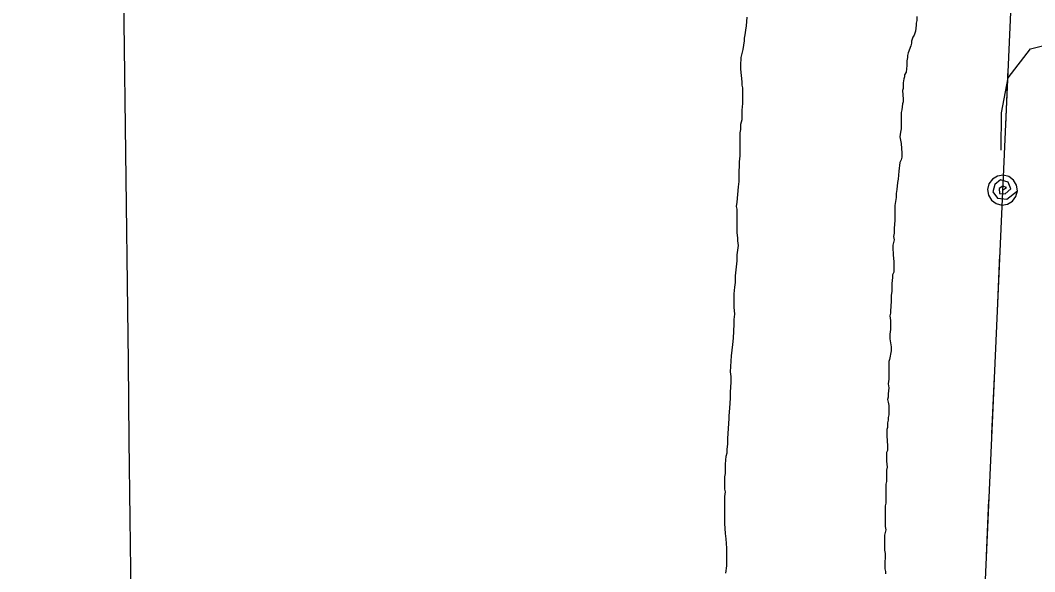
# Model space of a CAD drawing. Extents: x 3683402 to 3721514, y 487807 to 513565.
# Drawn here: x 3698009 to 3698620, y 505715 to 506048 of the extents above; entities that cross this region are included whole.
import ezdxf

# ---------------------------------------------------------------- set-up
doc = ezdxf.new("R2010")
doc.units = 0
for name, color, linetype in [('V-GRID-MAJR', 7, 'Continuous'), ('V-ROAD-CNTR', 7, 'Continuous'), ('V-TOPO-SHOR', 7, 'Continuous'), ('V-UTIL-LINE', 7, 'Continuous')]:
    doc.layers.add(name, color=color, linetype=linetype)

msp = doc.modelspace()

# ---------------------------------------------------------------- linework, layer by layer
at = {"layer": 'V-GRID-MAJR'}
msp.add_spline([(3698217.9, 493344.79), (3698148.29, 499402.23), (3698078.65, 505462.75), (3698009.01, 511523.29), (3698008.98, 511526.36)], degree=3, dxfattribs=at)
at = {"layer": 'V-ROAD-CNTR'}
msp.add_lwpolyline([(3698600.19, 505969.24), (3698600.41, 505991.69), (3698604.46, 506012.82), (3698617.81, 506030.4), (3698639.43, 506035.85), (3698668.93, 506037.69), (3698716.58, 506037.23), (3698825.81, 506029.47), (3699006.57, 506025.49), (3699294.43, 506010.31), (3699602.78, 506000.14), (3699904.88, 505986.81), (3700158.14, 505981.14), (3700336.96, 505969.74), (3700393.8, 505968.7), (3700441.78, 505968.73), (3700471.04, 505967.91), (3700490.9, 505961.2), (3700500.74, 505946.33), (3700503.83, 505938.39)], dxfattribs=at)
at = {"layer": 'V-TOPO-SHOR'}
for points in [[(3698441.84, 505911.76), (3698441.44, 505914.6), (3698441.45, 505916.22), (3698441.05, 505919.48), (3698441.06, 505922.32), (3698441.09, 505933.69), (3698440.69, 505935.31), (3698441.11, 505937.75), (3698441.95, 505947.08), (3698442.36, 505950.33), (3698442.38, 505955.2), (3698442.39, 505960.89), (3698442.4, 505962.11), (3698442.81, 505965.76), (3698442.83, 505972.26), (3698442.86, 505979.56), (3698443.27, 505981.59), (3698443.28, 505984.84), (3698444.1, 505987.68), (3698444.12, 505993.36), (3698444.54, 505997.42), (3698444.56, 506005.55), (3698444.56, 506006.76), (3698444.16, 506008.39), (3698444.17, 506010.42), (3698443.38, 506018.14), (3698443.39, 506021.38), (3698443.4, 506023.82), (3698443.4, 506025.04), (3698444.63, 506029.91), (3698445.46, 506035.18), (3698445.47, 506036.81), (3698445.88, 506038.84), (3698446.29, 506041.68), (3698446.71, 506044.11), (3698447.13, 506049.39)], [(3698444.17, 506010.42), (3698443.38, 506018.14), (3698443.39, 506021.38), (3698443.4, 506023.82), (3698443.4, 506025.04), (3698444.63, 506029.91), (3698445.46, 506035.18), (3698445.47, 506036.81), (3698445.88, 506038.84), (3698446.29, 506041.68), (3698446.71, 506044.11), (3698447.13, 506049.39)], [(3698549.45, 506049.89), (3698549.45, 506047.45), (3698549.03, 506045.83), (3698549.03, 506044.61), (3698548.62, 506040.96), (3698547.79, 506038.53), (3698546.98, 506037.31), (3698546.16, 506034.88), (3698546.16, 506033.66), (3698545.74, 506032.04), (3698544.11, 506027.98), (3698543.7, 506026.36), (3698543.69, 506025.14), (3698543.28, 506023.11), (3698543.27, 506020.27), (3698542.85, 506016.21), (3698542.04, 506014.59), (3698542.03, 506013.37), (3698541.62, 506012.15), (3698541.21, 506009.72), (3698541.21, 506008.5), (3698541.2, 506006.47), (3698540.79, 506005.25)], [(3698549.45, 506049.89), (3698549.45, 506047.45), (3698549.03, 506045.83), (3698549.03, 506044.61), (3698548.62, 506040.96), (3698547.79, 506038.53), (3698546.98, 506037.31), (3698546.16, 506034.88), (3698546.16, 506033.66), (3698545.74, 506032.04), (3698544.11, 506027.98), (3698543.7, 506026.36), (3698543.69, 506025.14), (3698543.28, 506023.11), (3698543.27, 506020.27), (3698542.85, 506016.21), (3698542.04, 506014.59), (3698542.03, 506013.37), (3698541.62, 506012.15), (3698541.21, 506009.72), (3698541.21, 506008.5), (3698541.2, 506006.47), (3698540.79, 506005.25), (3698541.18, 505999.97), (3698541.18, 505998.35)], [(3698434.33, 505714.04), (3698434.76, 505718.5), (3698434.76, 505721.75), (3698434.78, 505727.03), (3698434.79, 505729.06), (3698434.4, 505734.75), (3698434, 505737.99), (3698433.61, 505744.09), (3698433.63, 505748.96), (3698433.64, 505752.21), (3698433.66, 505760.33), (3698434.08, 505763.17), (3698433.68, 505764.79), (3698433.7, 505770.48), (3698433.7, 505772.11), (3698434.11, 505774.13), (3698434.13, 505779.82), (3698434.55, 505784.69), (3698434.96, 505786.72), (3698434.97, 505788.75), (3698435.39, 505791.99), (3698435.4, 505795.24), (3698436.24, 505807.42), (3698436.25, 505809.05), (3698436.67, 505813.51), (3698437.09, 505819.6), (3698437.1, 505823.26), (3698437.53, 505829.34), (3698437.53, 505830.56), (3698437.54, 505832.59), (3698437.14, 505835.44), (3698437.58, 505845.18), (3698438.41, 505852.08), (3698438.83, 505855.73), (3698439.26, 505864.26), (3698439.27, 505867.1), (3698439.68, 505870.35), (3698439.29, 505874.41), (3698439.31, 505882.53), (3698439.73, 505886.59), (3698440.15, 505889.43), (3698440.16, 505893.49), (3698441, 505902.42), (3698441, 505904.04), (3698441.01, 505906.08), (3698441.84, 505911.76), (3698441.44, 505914.6), (3698441.45, 505916.22), (3698441.05, 505919.48), (3698441.06, 505922.32), (3698441.09, 505933.69), (3698440.69, 505935.31), (3698441.11, 505937.75), (3698441.95, 505947.08), (3698442.36, 505950.33), (3698442.38, 505955.2), (3698442.39, 505960.89), (3698442.4, 505962.11), (3698442.81, 505965.76), (3698442.83, 505972.26), (3698442.86, 505979.56), (3698443.27, 505981.59), (3698443.28, 505984.84), (3698444.1, 505987.68), (3698444.12, 505993.36), (3698444.54, 505997.42), (3698444.56, 506005.55), (3698444.56, 506006.76), (3698444.16, 506008.39), (3698444.17, 506010.42)], [(3698540.79, 506005.25), (3698541.18, 505999.97), (3698541.18, 505998.35), (3698540.77, 505997.13), (3698540.35, 505993.48), (3698539.94, 505991.86), (3698539.93, 505990.64), (3698539.92, 505986.98), (3698539.91, 505982.11), (3698539.5, 505980.08), (3698539.08, 505977.24), (3698539.88, 505973.18), (3698540.27, 505967.49), (3698540.26, 505965.06), (3698539.85, 505963.43), (3698539.03, 505961.81), (3698538.61, 505956.53), (3698538.19, 505951.66), (3698537.78, 505949.63), (3698537.36, 505945.57), (3698536.95, 505943.14), (3698536.94, 505940.7), (3698536.11, 505935.83), (3698536.1, 505933.4), (3698536.1, 505930.55), (3698536.09, 505929.34), (3698536.09, 505926.9), (3698535.67, 505922.03), (3698535.66, 505919.19), (3698535.24, 505917.16), (3698535.65, 505915.13), (3698534.82, 505911.88), (3698534.82, 505910.66), (3698535.21, 505905.79), (3698535.61, 505902.13), (3698535.6, 505899.7), (3698535.59, 505896.85), (3698535.58, 505895.64), (3698534.77, 505894.02), (3698534.76, 505892.39), (3698534.35, 505888.74), (3698534.34, 505885.9), (3698534.33, 505883.87), (3698533.92, 505881.84), (3698533.91, 505878.18), (3698533.48, 505872.09), (3698533.48, 505870.88), (3698533.07, 505869.25), (3698533.47, 505866.41), (3698533.46, 505865.19), (3698533.46, 505862.75), (3698533.45, 505861.13), (3698533.04, 505858.29), (3698533.02, 505855.45), (3698533.82, 505850.57), (3698533.82, 505848.14), (3698532.99, 505842.86), (3698532.58, 505841.64), (3698532.56, 505836.77), (3698532.56, 505834.33), (3698532.55, 505832.3), (3698532.55, 505831.09), (3698532.13, 505828.24), (3698532.53, 505825.81), (3698532.11, 505822.15), (3698532.11, 505820.12), (3698531.7, 505818.91), (3698532.1, 505817.28), (3698532.5, 505815.25), (3698532.5, 505814.03), (3698532.48, 505809.57), (3698532.07, 505807.94), (3698532.06, 505806.32), (3698531.65, 505804.7), (3698531.65, 505801.85), (3698531.23, 505800.64), (3698531.23, 505799.01), (3698531.23, 505796.98), (3698531.61, 505790.89), (3698531.6, 505788.05), (3698531.19, 505786.83), (3698531.19, 505785.21), (3698531.18, 505783.58), (3698531.18, 505781.55), (3698531.57, 505777.9), (3698531.16, 505776.27), (3698531.16, 505774.65), (3698531.14, 505770.59), (3698531.14, 505769.37), (3698530.73, 505767.75), (3698530.72, 505765.31), (3698530.71, 505760.85), (3698530.7, 505756.38), (3698530.29, 505754.76), (3698530.27, 505750.7), (3698530.26, 505746.64), (3698530.25, 505742.17), (3698530.65, 505740.14), (3698529.82, 505736.89), (3698529.8, 505729.18), (3698529.8, 505727.96)], [(3698541.18, 505998.35), (3698540.77, 505997.13), (3698540.35, 505993.48), (3698539.94, 505991.86), (3698539.93, 505990.64), (3698539.92, 505986.98), (3698539.91, 505982.11), (3698539.5, 505980.08), (3698539.08, 505977.24), (3698539.88, 505973.18), (3698540.27, 505967.49), (3698540.26, 505965.06), (3698539.85, 505963.43), (3698539.03, 505961.81), (3698538.61, 505956.53), (3698538.19, 505951.66), (3698537.78, 505949.63), (3698537.36, 505945.57), (3698536.95, 505943.14), (3698536.94, 505940.7), (3698536.11, 505935.83), (3698536.1, 505933.4), (3698536.1, 505930.55), (3698536.09, 505929.34), (3698536.09, 505926.9), (3698535.67, 505922.03), (3698535.66, 505919.19), (3698535.24, 505917.16), (3698535.65, 505915.13), (3698534.82, 505911.88), (3698534.82, 505910.66), (3698535.21, 505905.79), (3698535.61, 505902.13), (3698535.6, 505899.7), (3698535.59, 505896.85), (3698535.58, 505895.64), (3698534.77, 505894.02), (3698534.76, 505892.39), (3698534.35, 505888.74), (3698534.34, 505885.9), (3698534.33, 505883.87), (3698533.92, 505881.84), (3698533.91, 505878.18), (3698533.48, 505872.09), (3698533.48, 505870.88), (3698533.07, 505869.25), (3698533.47, 505866.41), (3698533.46, 505865.19), (3698533.46, 505862.75), (3698533.45, 505861.13), (3698533.04, 505858.29), (3698533.02, 505855.45), (3698533.82, 505850.57), (3698533.82, 505848.14), (3698532.99, 505842.86), (3698532.58, 505841.64), (3698532.56, 505836.77), (3698532.56, 505834.33), (3698532.55, 505832.3), (3698532.55, 505831.09), (3698532.13, 505828.24), (3698532.53, 505825.81), (3698532.11, 505822.15), (3698532.11, 505820.12), (3698531.7, 505818.91), (3698532.1, 505817.28), (3698532.5, 505815.25), (3698532.5, 505814.03), (3698532.48, 505809.57), (3698532.07, 505807.94), (3698532.06, 505806.32), (3698531.65, 505804.7), (3698531.65, 505801.85), (3698531.23, 505800.64), (3698531.23, 505799.01), (3698531.23, 505796.98), (3698531.61, 505790.89), (3698531.6, 505788.05), (3698531.19, 505786.83), (3698531.19, 505785.21), (3698531.18, 505783.58), (3698531.18, 505781.55), (3698531.57, 505777.9), (3698531.16, 505776.27), (3698531.16, 505774.65), (3698531.14, 505770.59), (3698531.14, 505769.37), (3698530.73, 505767.75), (3698530.72, 505765.31), (3698530.71, 505760.85), (3698530.7, 505756.38), (3698530.29, 505754.76), (3698530.27, 505750.7), (3698530.26, 505746.64), (3698530.25, 505742.17), (3698530.65, 505740.14), (3698529.82, 505736.89), (3698529.8, 505729.18), (3698529.8, 505727.96), (3698530.2, 505725.93), (3698530.17, 505718.21)], [(3698434.33, 505714.04), (3698434.76, 505718.5), (3698434.76, 505721.75), (3698434.78, 505727.03), (3698434.79, 505729.06), (3698434.4, 505734.75), (3698434, 505737.99), (3698433.61, 505744.09), (3698433.63, 505748.96), (3698433.64, 505752.21), (3698433.66, 505760.33), (3698434.08, 505763.17), (3698433.68, 505764.79), (3698433.7, 505770.48), (3698433.7, 505772.11), (3698434.11, 505774.13), (3698434.13, 505779.82), (3698434.55, 505784.69), (3698434.96, 505786.72), (3698434.97, 505788.75), (3698435.39, 505791.99), (3698435.4, 505795.24), (3698436.24, 505807.42), (3698436.25, 505809.05), (3698436.67, 505813.51), (3698437.09, 505819.6), (3698437.1, 505823.26), (3698437.53, 505829.34), (3698437.53, 505830.56), (3698437.54, 505832.59), (3698437.14, 505835.44), (3698437.58, 505845.18), (3698438.41, 505852.08), (3698438.83, 505855.73), (3698439.26, 505864.26), (3698439.27, 505867.1), (3698439.68, 505870.35), (3698439.29, 505874.41), (3698439.31, 505882.53), (3698439.73, 505886.59), (3698440.15, 505889.43), (3698440.16, 505893.49), (3698441, 505902.42), (3698441, 505904.04), (3698441.01, 505906.08), (3698441.84, 505911.76)], [(3698529.8, 505727.96), (3698530.2, 505725.93), (3698530.17, 505718.21), (3698530.17, 505716.59), (3698530.57, 505714.97), (3698530.57, 505713.75)], [(3698530.17, 505718.21), (3698530.17, 505716.59), (3698530.57, 505714.97), (3698530.57, 505713.75)]]:
    msp.add_lwpolyline(points, dxfattribs=at)
at = {"layer": 'V-UTIL-LINE'}
for points in [[(3699011.47, 506354.43), (3698619.82, 506367.8), (3698577.08, 505408.41), (3698505.81, 504199.63)], [(3698604.24, 506018.03), (3698602.73, 505984.06)], [(3698600.99, 505945.1), (3698603.42, 505946.63), (3698601.28, 505947.54), (3698598.99, 505946.02), (3698599.19, 505943.09), (3698602.57, 505942.78), (3698606.1, 505945.86), (3698604.5, 505949.82), (3698599.88, 505951.32), (3698596.35, 505948.4), (3698595.18, 505944.08), (3698598.09, 505940.23), (3698603.56, 505939.66), (3698609.98, 505944.7), (3698609.45, 505948.17), (3698607.63, 505951.17), (3698604.8, 505953.25), (3698601.39, 505954.09), (3698597.92, 505953.56), (3698594.91, 505951.74), (3698592.83, 505948.91), (3698592, 505945.5), (3698592.53, 505942.03), (3698594.35, 505939.03), (3698597.18, 505936.95), (3698600.59, 505936.11), (3698604.06, 505936.64), (3698607.06, 505938.46), (3698609.14, 505941.29), (3698609.98, 505944.7)], [(3698599.25, 505906.14), (3698597.74, 505872.17)], [(3698595.96, 505832.22), (3698594.45, 505798.25)], [(3698592.67, 505758.29), (3698591.15, 505724.32)]]:
    msp.add_lwpolyline(points, dxfattribs=at)

doc.saveas('drawing.dxf')
